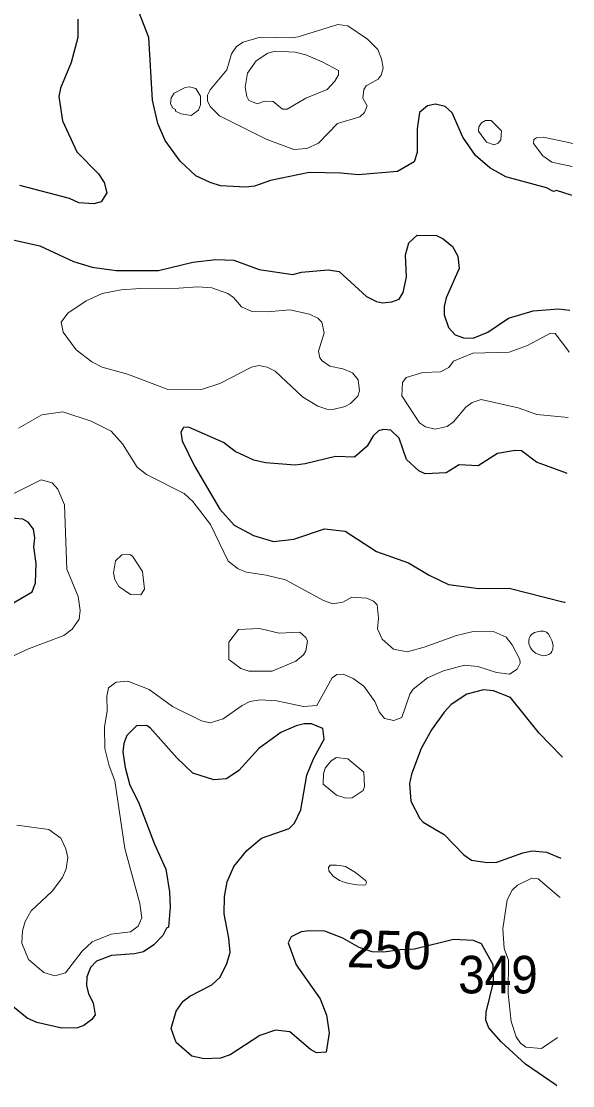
# Model space of a CAD drawing. Extents: x 763.2 to 816.8, y 7896.5 to 7952.7.
# Drawn here: x 813.952 to 816.301, y 7918.171 to 7922.705 of the extents above; entities that cross this region are included whole.
import ezdxf
from ezdxf.enums import TextEntityAlignment as Align

# ---------------------------------------------------------------- set-up
doc = ezdxf.new("R2010")
doc.units = 0
doc.header["$LTSCALE"] = 0.064
doc.layers.add('1', color=7, linetype='Continuous', lineweight=25)
doc.layers.add('2', color=7, linetype='Continuous', lineweight=13)
doc.layers.add('21', color=7, linetype='Continuous')
doc.layers.add('61', color=7, linetype='Continuous')

msp = doc.modelspace()

# ---------------------------------------------------------------- linework, layer by layer
at = {"layer": '1'}
for points in [[(816.2977, 7921.9633), (816.2946, 7921.9643), (816.2319, 7921.9837), (816.2195, 7921.9803), (816.189, 7921.995), (816.0165, 7922.0423), (815.9476, 7922.0811), (815.8867, 7922.1327), (815.8333, 7922.2115), (815.7875, 7922.3154), (815.7575, 7922.3413), (815.7167, 7922.3511), (815.6819, 7922.3448), (815.6483, 7922.3157), (815.6385, 7922.2468), (815.6385, 7922.1458), (815.6262, 7922.1063), (815.5545, 7922.0655), (815.387, 7922.0505), (815.3138, 7922.0585), (815.1783, 7922.0603), (815.0134, 7922.0273), (814.9449, 7922.0028), (814.9087, 7921.9979), (814.8003, 7922.0045), (814.7564, 7922.0174), (814.6958, 7922.0468), (814.6285, 7922.1087), (814.5651, 7922.1975), (814.5341, 7922.2691), (814.511, 7922.3684), (814.4948, 7922.6354), (814.4521, 7922.7449)], [(814.1932, 7922.7144), (814.1921, 7922.6364), (814.1645, 7922.5295), (814.1181, 7922.4195), (814.1119, 7922.384), (814.1268, 7922.2814), (814.1886, 7922.1481), (814.2804, 7922.0543), (814.3041, 7922.0185), (814.3155, 7921.9744), (814.292, 7921.9357), (814.2605, 7921.9272), (814.1972, 7921.9319), (814.1577, 7921.9501), (813.945, 7922.0046)], [(813.8258, 7921.7936), (814.0311, 7921.748), (814.1742, 7921.6813), (814.2531, 7921.6581), (814.3558, 7921.6429), (814.5366, 7921.6429), (814.6828, 7921.6792), (814.7799, 7921.6906), (814.8569, 7921.687)], [(815.306, 7921.6386), (815.4232, 7921.5324), (815.4648, 7921.5112), (815.4903, 7921.5053), (815.53, 7921.5098), (815.562, 7921.5212), (815.5788, 7921.5502), (815.5926, 7921.6146), (815.5892, 7921.7102), (815.6029, 7921.7616), (815.6386, 7921.7938), (815.721, 7921.7929), (815.749, 7921.7788), (815.789, 7921.7452), (815.8116, 7921.7039), (815.8174, 7921.6512), (815.7621, 7921.5269), (815.7535, 7921.4893), (815.7536, 7921.454), (815.7721, 7921.4009), (815.8005, 7921.3699), (815.8364, 7921.3569), (815.8768, 7921.3552), (815.9401, 7921.3812), (816.028, 7921.4405), (816.133, 7921.4716), (816.2402, 7921.48), (816.2894, 7921.4739)], [(814.8569, 7921.687), (814.9654, 7921.6476), (815.1092, 7921.6266), (815.1462, 7921.6364), (815.2589, 7921.6455), (815.306, 7921.6386)], [(816.2777, 7920.7789), (816.2753, 7920.7798), (816.1472, 7920.8275), (816.0834, 7920.875), (816.0566, 7920.8771), (815.981, 7920.8639), (815.8981, 7920.8116), (815.8182, 7920.8161), (815.7626, 7920.7818), (815.673, 7920.7769), (815.6458, 7920.7903), (815.5927, 7920.8378), (815.5614, 7920.9288), (815.5269, 7920.9628), (815.4946, 7920.9657), (815.4742, 7920.9606), (815.4508, 7920.9387), (815.4258, 7920.8946), (815.371, 7920.848), (815.29, 7920.8507), (815.1618, 7920.8195), (815.1191, 7920.8147), (814.9917, 7920.8244), (814.9432, 7920.835), (814.8624, 7920.8721), (814.8127, 7920.9103), (814.6642, 7920.9765), (814.6428, 7920.9752), (814.6312, 7920.9545), (814.6366, 7920.9183), (814.6888, 7920.8124), (814.7982, 7920.6263), (814.8589, 7920.5588), (814.9409, 7920.5142), (815.0264, 7920.4895), (815.1133, 7920.4993), (815.2433, 7920.543), (815.332, 7920.5336), (815.4658, 7920.4457), (815.6023, 7920.3987), (815.6894, 7920.3452), (815.7725, 7920.3055), (815.9007, 7920.2888), (816.0304, 7920.2901), (816.2646, 7920.2312), (816.2685, 7920.2302)], [(813.8938, 7920.2135), (813.9979, 7920.2741), (814.0115, 7920.3135), (814.0146, 7920.3955), (814.005, 7920.4661), (814.0097, 7920.5047), (814.0037, 7920.5415), (813.9802, 7920.5711), (813.9577, 7920.5841), (813.8931, 7920.5893)], [(816.2573, 7919.5698), (816.2532, 7919.5741), (816.1589, 7919.6731), (816.0364, 7919.8247), (815.9645, 7919.8528), (815.9214, 7919.8576), (815.8506, 7919.8391), (815.7841, 7919.7944), (815.753, 7919.7622), (815.6997, 7919.6862), (815.6552, 7919.6073), (815.6139, 7919.4982), (815.6056, 7919.458), (815.6109, 7919.3824), (815.6492, 7919.3097), (815.6648, 7919.2935), (815.7543, 7919.2405), (815.8375, 7919.1545), (815.8695, 7919.1318), (815.9368, 7919.1219), (815.9777, 7919.1237), (816.0887, 7919.1629), (816.1282, 7919.171), (816.189, 7919.1661), (816.2501, 7919.1406)], [(816.2337, 7918.1709), (816.2307, 7918.173), (816.0996, 7918.2629), (815.9967, 7918.3578), (815.9443, 7918.4169), (815.9313, 7918.4506), (815.9327, 7918.484), (815.9638, 7918.6122), (815.962, 7918.6855), (815.9124, 7918.775), (815.8792, 7918.7898), (815.793, 7918.793), (815.6276, 7918.7518), (815.5668, 7918.7491), (815.4959, 7918.7391), (815.4465, 7918.7412), (815.3916, 7918.7594), (815.3212, 7918.7997), (815.2456, 7918.8288), (815.1783, 7918.8309), (815.1447, 7918.8257), (815.1016, 7918.8049), (815.0884, 7918.7789), (815.1225, 7918.6864), (815.2245, 7918.541), (815.2516, 7918.4711), (815.2636, 7918.3964), (815.2501, 7918.3136), (815.21, 7918.3106), (815.1833, 7918.3249), (815.0955, 7918.4011), (815.0353, 7918.4081), (814.9687, 7918.3842), (814.8412, 7918.3026), (814.8006, 7918.2882), (814.7313, 7918.2854), (814.6777, 7918.2962), (814.6119, 7918.3556), (814.5903, 7918.4141), (814.6115, 7918.4886), (814.6415, 7918.5307), (814.6695, 7918.5518), (814.7634, 7918.6005), (814.7992, 7918.6329), (814.827, 7918.6913), (814.8412, 7918.7388), (814.8362, 7918.7988), (814.8155, 7918.9035), (814.8169, 7918.9773), (814.8293, 7919.0397), (814.858, 7919.1042), (814.9127, 7919.1733), (814.9756, 7919.2248), (815.0926, 7919.2667), (815.1161, 7919.2886), (815.1434, 7919.3463), (815.169, 7919.4933), (815.1964, 7919.5639), (815.2422, 7919.6463), (815.2368, 7919.6923), (815.1888, 7919.7116), (815.157, 7919.7118), (815.1224, 7919.7036), (815.0582, 7919.6749), (814.9635, 7919.6071), (814.878, 7919.5142), (814.8265, 7919.4787), (814.7724, 7919.4737), (814.6833, 7919.5021), (814.6148, 7919.5676), (814.5014, 7919.6949), (814.4852, 7919.7056), (814.4427, 7919.7036), (814.4015, 7919.6631), (814.389, 7919.6282), (814.3847, 7919.5928), (814.3941, 7919.5262), (814.4144, 7919.4514), (814.4509, 7919.3782), (814.5193, 7919.1992), (814.5671, 7919.0932), (814.5831, 7918.997), (814.5866, 7918.9312), (814.5783, 7918.8465), (814.5706, 7918.8421), (814.5553, 7918.8109), (814.5165, 7918.7707), (814.4723, 7918.7411), (814.4338, 7918.7323), (814.3361, 7918.7255), (814.2727, 7918.7018), (814.2465, 7918.6749), (814.2303, 7918.6344), (814.2301, 7918.5977), (814.2381, 7918.5621)], [(814.2381, 7918.5621), (814.2583, 7918.5235), (814.2662, 7918.4724), (814.2529, 7918.453), (814.2186, 7918.4277), (814.1915, 7918.4168)], [(814.1915, 7918.4168), (814.124, 7918.4167), (814.0177, 7918.4406), (813.9762, 7918.4579), (813.9065, 7918.5159)]]:
    msp.add_lwpolyline(points, dxfattribs=at)
at = {"layer": '2'}
for points in [[(815.4266, 7922.6292), (815.3436, 7922.6851), (815.3003, 7922.6914), (815.1312, 7922.6385), (815.0996, 7922.6338), (814.97, 7922.637), (814.8974, 7922.6163), (814.8682, 7922.5979), (814.8475, 7922.5665), (814.8275, 7922.4977), (814.7562, 7922.4123), (814.7444, 7922.39), (814.7449, 7922.3648), (814.7582, 7922.3407), (814.7968, 7922.3026), (814.9946, 7922.2022), (815.1126, 7922.159), (815.169, 7922.1624), (815.2186, 7922.1861), (815.2989, 7922.2698), (815.3937, 7922.2971), (815.4141, 7922.3167), (815.4249, 7922.3445), (815.4071, 7922.3769), (815.4106, 7922.4147), (815.4216, 7922.43), (815.4728, 7922.4585), (815.4856, 7922.4749), (815.4937, 7922.5048), (815.4871, 7922.5451), (815.4709, 7922.5841)], [(815.2344, 7922.5327), (815.1645, 7922.5617), (815.118, 7922.5726), (815.0336, 7922.5779), (815.0015, 7922.5683), (814.9527, 7922.5361), (814.9159, 7922.4832), (814.9055, 7922.4242), (814.9122, 7922.3844), (814.9214, 7922.3669), (814.9579, 7922.3531), (814.9883, 7922.3643), (815.0248, 7922.3631), (815.065, 7922.3308), (815.084, 7922.3304), (815.1645, 7922.377), (815.2544, 7922.4149), (815.2883, 7922.4499), (815.3028, 7922.4765), (815.3031, 7922.4948)], [(814.6329, 7922.3105), (814.6087, 7922.3216), (814.6089, 7922.3284), (814.5968, 7922.3351), (814.5869, 7922.3538), (814.5905, 7922.3785), (814.6037, 7922.3986), (814.6503, 7922.4227), (814.6688, 7922.425), (814.6949, 7922.4184), (814.7149, 7922.3859), (814.7149, 7922.3494), (814.7061, 7922.3261), (814.6753, 7922.3038)], [(815.9, 7922.2371), (815.9016, 7922.2558), (815.9123, 7922.2717), (815.9294, 7922.2819), (815.9538, 7922.2818), (815.9981, 7922.2375), (815.9945, 7922.1996), (815.9837, 7922.1857), (815.9671, 7922.1789), (815.9344, 7922.1903)], [(814.9995, 7921.232), (815.0336, 7921.2142), (815.1493, 7921.1051), (815.215, 7921.0658), (815.2533, 7921.053), (815.2796, 7921.0513), (815.3322, 7921.0642), (815.3549, 7921.0766), (815.3851, 7921.1073), (815.3933, 7921.1311), (815.3872, 7921.1773), (815.363, 7921.2077), (815.3224, 7921.225), (815.2666, 7921.2356), (815.2331, 7921.258), (815.2239, 7921.2712), (815.218, 7921.3002), (815.2422, 7921.3783), (815.232, 7921.4228), (815.2149, 7921.4397), (815.1793, 7921.4572), (815.0956, 7921.4752), (815.0009, 7921.4671), (814.9346, 7921.4689), (814.8902, 7921.4887), (814.8557, 7921.5281), (814.8314, 7921.5458), (814.7641, 7921.5688), (814.7044, 7921.5737), (814.6235, 7921.5674), (814.4584, 7921.5672), (814.3777, 7921.5608), (814.2963, 7921.5447), (814.2279, 7921.5143), (814.1497, 7921.4621), (814.1217, 7921.4234), (814.13, 7921.3812), (814.1853, 7921.3051), (814.2521, 7921.2547), (814.2964, 7921.2319), (814.4039, 7921.2019), (814.5736, 7921.1385), (814.7192, 7921.1364), (814.7976, 7921.1616), (814.9319, 7921.232), (814.964, 7921.2384)], [(814.4254, 7920.4265), (814.4139, 7920.4331), (814.3798, 7920.4315), (814.353, 7920.4071), (814.3451, 7920.356), (814.35, 7920.3264), (814.3678, 7920.297), (814.4164, 7920.2625), (814.4603, 7920.262), (814.4763, 7920.2861), (814.4688, 7920.3605)], [(815.122, 7919.9794), (815.1545, 7920.0056), (815.1647, 7920.0232), (815.1714, 7920.0639), (815.1648, 7920.0798), (815.1391, 7920.1026), (815.0502, 7920.0983), (814.9672, 7920.1178), (814.8767, 7920.1144), (814.8366, 7920.0602), (814.8361, 7919.9861), (814.8868, 7919.9479), (814.9213, 7919.9371), (815.0205, 7919.937)], [(816.1662, 7920.0049), (816.1772, 7920.0024), (816.1917, 7920.0044), (816.1998, 7920.0074), (816.2078, 7920.0134), (816.2123, 7920.0199), (816.2163, 7920.032), (816.2183, 7920.046), (816.2118, 7920.0671), (816.2048, 7920.0816), (816.1983, 7920.0937), (816.1897, 7920.1027), (816.1772, 7920.1067), (816.1641, 7920.1077), (816.1496, 7920.1047), (816.1381, 7920.1012), (816.1275, 7920.0947), (816.1195, 7920.0862), (816.116, 7920.0766), (816.1145, 7920.0646), (816.1145, 7920.054), (816.1195, 7920.039), (816.129, 7920.0259), (816.1431, 7920.0134)], [(815.3435, 7919.5638), (815.2936, 7919.5686), (815.2709, 7919.553), (815.2468, 7919.523), (815.2388, 7919.4992), (815.2378, 7919.4557), (815.2954, 7919.4084), (815.3346, 7919.395), (815.3622, 7919.3965), (815.4081, 7919.4278), (815.4148, 7919.4457), (815.4116, 7919.507)], [(815.4108, 7919.0513), (815.3763, 7919.0788), (815.3328, 7919.1052), (815.3083, 7919.1093), (815.2946, 7919.1109), (815.268, 7919.1103), (815.2601, 7919.1007), (815.2615, 7919.0862), (815.2809, 7919.0641), (815.3078, 7919.0444), (815.3354, 7919.0351), (815.3646, 7919.0294), (815.3847, 7919.0264), (815.4093, 7919.0245), (815.4187, 7919.0267), (815.4221, 7919.0354), (815.4193, 7919.0435)]]:
    msp.add_lwpolyline(points, close=True, dxfattribs=at)
for points in [[(816.3014, 7922.1848), (816.2835, 7922.1886), (816.1768, 7922.2115), (816.1475, 7922.2084), (816.1353, 7922.2008), (816.1349, 7922.1843), (816.1743, 7922.1311), (816.2122, 7922.1048), (816.2997, 7922.0859)], [(816.2864, 7921.2959), (816.2804, 7921.3038), (816.2266, 7921.3747), (816.207, 7921.3762), (816.1091, 7921.3244), (816.031, 7921.2949), (815.8754, 7921.2909), (815.7938, 7921.2567), (815.7731, 7921.2305), (815.7382, 7921.2117), (815.6621, 7921.2091), (815.5923, 7921.1869), (815.5763, 7921.166), (815.5734, 7921.1095), (815.6488, 7920.9941), (815.674, 7920.9779), (815.715, 7920.9678), (815.7666, 7920.979), (815.7933, 7920.9992), (815.8456, 7921.061), (815.8732, 7921.0815), (815.9106, 7921.0938), (816.0684, 7921.058), (816.1479, 7921.0299), (816.2817, 7921.0171)], [(813.9403, 7920.9716), (814.0393, 7921.0281), (814.1284, 7921.041), (814.2488, 7921.0017), (814.334, 7920.9587), (814.3823, 7920.9056), (814.4459, 7920.8059), (814.4854, 7920.7749), (814.6452, 7920.6933), (814.683, 7920.6589), (814.7572, 7920.561), (814.8327, 7920.4051), (814.8753, 7920.3728), (814.9114, 7920.3579), (814.9949, 7920.3461), (815.0777, 7920.3259), (815.2401, 7920.2381), (815.2796, 7920.2232), (815.3224, 7920.2311), (815.3604, 7920.2525), (815.4242, 7920.2475), (815.452, 7920.2354), (815.4677, 7920.2192), (815.474, 7920.163), (815.4693, 7920.1169), (815.49, 7920.0724), (815.5371, 7920.0308), (815.5963, 7920.0194), (815.6681, 7920.0383), (815.8068, 7920.0882), (815.8776, 7920.105), (815.967, 7920.1045), (816.0172, 7920.082), (816.043, 7920.0481), (816.0765, 7919.986), (816.0771, 7919.9706), (816.0652, 7919.9451), (816.0315, 7919.9237), (815.977, 7919.9305), (815.8967, 7919.957), (815.8396, 7919.9616), (815.7502, 7919.9386), (815.6826, 7919.9079), (815.6222, 7919.8599), (815.607, 7919.8389), (815.5728, 7919.7387), (815.5391, 7919.7267), (815.4999, 7919.7356), (815.4764, 7919.7639), (815.4576, 7919.8071), (815.4115, 7919.8728), (815.3657, 7919.906), (815.3229, 7919.9237), (815.2969, 7919.9228), (815.2769, 7919.9089), (815.2115, 7919.7904), (815.1544, 7919.7855), (815.0403, 7919.8103), (814.9698, 7919.8151), (814.9254, 7919.8069), (814.8924, 7919.7907)], [(813.8689, 7919.979), (813.9819, 7920.0323), (814.1334, 7920.088), (814.1687, 7920.1157), (814.1989, 7920.1586), (814.202, 7920.1957), (814.1936, 7920.2548), (814.1461, 7920.3706), (814.1362, 7920.6446), (814.1075, 7920.7122), (814.083, 7920.7392), (814.0361, 7920.7519), (813.9194, 7920.6932)], [(814.4968, 7919.8581), (814.4059, 7919.8941), (814.3553, 7919.8902), (814.3227, 7919.8652), (814.316, 7919.8307), (814.3171, 7919.767), (814.3057, 7919.6987), (814.3073, 7919.6073), (814.3256, 7919.5337), (814.3496, 7919.4692), (814.3931, 7919.1812), (814.4566, 7918.9467), (814.4646, 7918.8858), (814.4497, 7918.8504), (814.4172, 7918.8269), (814.3349, 7918.8164), (814.2538, 7918.7838), (814.2108, 7918.7443), (814.1405, 7918.6516), (814.0949, 7918.6386), (814.0477, 7918.6535), (813.9818, 7918.7081), (813.9542, 7918.7777), (813.9573, 7918.8309), (813.9688, 7918.8704), (813.9933, 7918.9164), (814.0825, 7918.999), (814.1272, 7919.0579)], [(814.8924, 7919.7907), (814.8117, 7919.7332), (814.7558, 7919.7168), (814.719, 7919.7247), (814.5966, 7919.7858), (814.4968, 7919.8581)], [(814.1272, 7919.0579), (814.1429, 7919.094), (814.1494, 7919.1432), (814.1412, 7919.1793), (814.1203, 7919.2248), (814.0692, 7919.2619), (813.9332, 7919.2811)], [(816.2472, 7918.9729), (816.2429, 7918.9766), (816.1547, 7919.0519), (816.1272, 7919.055), (816.0665, 7919.0252), (816.0427, 7919.0043), (816.0216, 7918.9631), (816.0033, 7918.8392), (816.0099, 7918.755), (816.0279, 7918.7053), (816.0257, 7918.5637), (816.0395, 7918.4451), (816.0602, 7918.3787), (816.0791, 7918.3516), (816.1017, 7918.3351), (816.1686, 7918.3298), (816.2351, 7918.3742), (816.2371, 7918.3756)]]:
    msp.add_lwpolyline(points, dxfattribs=at)

# ---------------------------------------------------------------- texts
at = {"layer": '21', "width": 0.95}
msp.add_text('349', height=0.16, dxfattribs=at).set_placement((816.1525, 7918.5642), align=Align.RIGHT)
at = {"layer": '61'}
msp.add_text('250', height=0.16, rotation=358.233, dxfattribs=at).set_placement((815.5155, 7918.6707), align=Align.CENTER)

doc.saveas('drawing.dxf')
